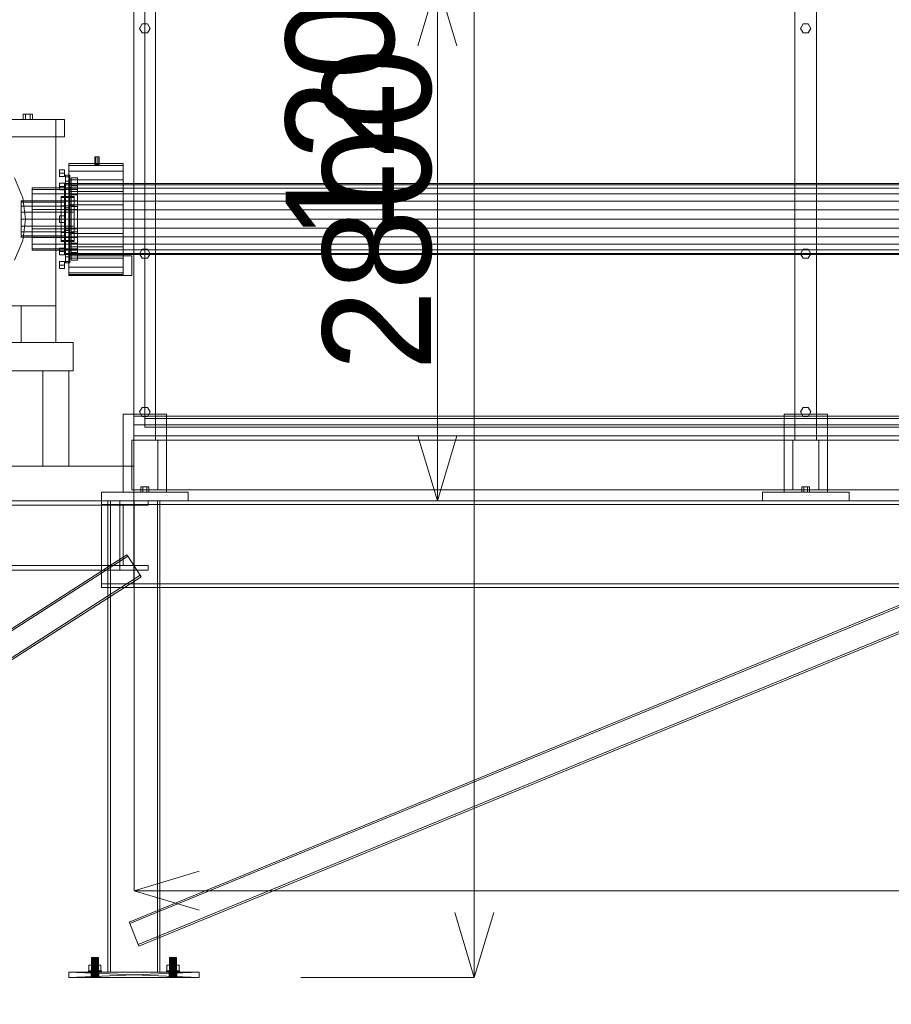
# Model space of a CAD drawing. Header units: millimetres. Extents: x -1970 to 61924, y -58230 to 6847.
# Tile 455 of 656: x 9545 to 11556, y -62 to 2210. Entities that reach past the tile are written whole.
import ezdxf

# ---------------------------------------------------------------- set-up
doc = ezdxf.new("R2010")
doc.units = ezdxf.units.MM
for name, color, linetype, lineweight in [('COTAS_O', 1, 'Continuous', 0), ('COTAS_P', 1, 'Continuous', 0), ('lateral_mezcladora', 7, 'Continuous', 0)]:
    doc.layers.add(name, color=color, linetype=linetype, lineweight=lineweight)
doc.dimstyles.new('R19_100', dxfattribs={"dimtxt": 250, "dimasz": 150, "dimexe": 150, "dimexo": 80, "dimgap": 100, "dimtad": 1, "dimtih": 1, "dimtoh": 1, "dimdsep": 46, "dimcen": 0.09, "dimadec": 0, "dimazin": 0, "dimtfac": 1, "dimtdec": 4, "dimtofl": 0, "dimtmove": 0, "dimatfit": 3, "dimfxl": 1, "dimtolj": 1, "dimtzin": 0, "dimarcsym": 0})

# ---------------------------------------------------------------- blocks, each defined once
blk = doc.blocks.new('DIM_R26_1')
at = {"layer": 'COTAS_P'}
for p, q in [((807.3, 1106.7), (9950.7, 3666.7)), ((9950.7, 3666.7), (9794.1, 3669.6)), ((9950.7, 3666.7), (9818.4, 3582.9)), ((10193.4, 2800), (9950.7, 3666.7)), ((807.3, 1106.7), (939.7, 1190.4)), ((1050, 240), (807.3, 1106.7)), ((807.3, 1106.7), (963.9, 1103.8))]:
    blk.add_line(p, q, dxfattribs=at)
blk.add_text('9495 P', height=250, rotation=15.6414, dxfattribs=at).set_placement((5352.1, 2483))
blk = doc.blocks.new('DIM_R26_3')
at = {"layer": 'COTAS_P'}
for p, q in [((10193.4, 2800), (10593.4, 2800)), ((10593.4, 2800), (10548.4, 2650)), ((10593.4, 0), (10593.4, 2800)), ((10593.4, 2800), (10638.4, 2650)), ((10593.4, 0), (10548.4, 150)), ((10593.4, 0), (10638.4, 150)), ((10193.4, 0), (10593.4, 0))]:
    blk.add_line(p, q, dxfattribs=at)
blk.add_text('2800 P', height=250, rotation=90, dxfattribs=at).set_placement((10493.4, 1400))
blk = doc.blocks.new('DIM_R26_20')
at = {"layer": 'COTAS_O'}
for p, q in [((9808.4, 1100), (9808.4, 200)), ((16008.4, 1100), (16008.4, 200)), ((9808.4, 200), (9958.4, 245)), ((16008.4, 200), (15858.4, 245)), ((9808.4, 200), (16008.4, 200)), ((9808.4, 200), (9958.4, 155)), ((16008.4, 200), (15858.4, 155))]:
    blk.add_line(p, q, dxfattribs=at)
blk.add_text('6200 O', height=250, dxfattribs=at).set_placement((12908.4, 300))
blk = doc.blocks.new('DIM_R26_21')
at = {"layer": 'COTAS_O'}
for p, q in [((9808.4, 2300), (10508.4, 2300)), ((10508.4, 2300), (10463.4, 2150)), ((10508.4, 1100), (10508.4, 2300)), ((10508.4, 2300), (10553.4, 2150)), ((10508.4, 1100), (10463.4, 1250)), ((10508.4, 1100), (10553.4, 1250)), ((9808.4, 1100), (10508.4, 1100))]:
    blk.add_line(p, q, dxfattribs=at)
blk.add_text('1200 O', height=250, rotation=90, dxfattribs=at).set_placement((10408.4, 1700))
blk = doc.blocks.new('DIM_R26_28')
at = {"layer": 'COTAS_P'}
for p, q in [((-850, 0), (-850, -2500)), ((61924.1, 0), (61924.1, -2500)), ((-850, -2500), (-700, -2455)), ((61924.1, -2500), (61774.1, -2455)), ((-850, -2500), (61924.1, -2500)), ((-850, -2500), (-700, -2545)), ((61924.1, -2500), (61774.1, -2545))]:
    blk.add_line(p, q, dxfattribs=at)
blk.add_text('62774.13 P', height=250, dxfattribs=at).set_placement((30537.1, -2400))

msp = doc.modelspace()

# ---------------------------------------------------------------- linework, layer by layer
at = {"layer": 'lateral_mezcladora'}
for p, q in [((9808.381, 2300), (9808.381, 1275)), ((9808.381, 2270), (9808.381, 1275)), ((9808.381, 2270), (9808.381, 1240)), ((9833.381, 1275), (9833.381, 2270)), ((9858.381, 1240), (9858.381, 2270)), ((11333.381, 2270), (11333.381, 1240)), ((11383.381, 1240), (11383.381, 2270)), ((9821.381, 2190), (9827.381, 2200.392)), ((9827.381, 2179.608), (9821.381, 2190)), ((9827.381, 2200.392), (9839.381, 2200.392)), ((9839.381, 2200.392), (9845.381, 2190)), ((9845.381, 2190), (9839.381, 2179.608)), ((11346.381, 2190), (11352.381, 2200.392)), ((11352.381, 2179.608), (11346.381, 2190)), ((11352.381, 2200.392), (11364.381, 2200.392)), ((11364.381, 2200.392), (11370.381, 2190)), ((11370.381, 2190), (11364.381, 2179.608)), ((9839.381, 2179.608), (9827.381, 2179.608)), ((11364.381, 2179.608), (11352.381, 2179.608)), ((9198.381, 1980), (9648.381, 1980)), ((9218.381, 1980), (9628.381, 1980)), ((9557.881, 1992), (9552.381, 1992)), ((9552.381, 1980), (9552.381, 1992)), ((9557.881, 1980), (9552.381, 1980)), ((9568.881, 1992), (9557.881, 1992)), ((9557.881, 1980), (9557.881, 1992)), ((9568.881, 1980), (9557.881, 1980)), ((9574.381, 1992), (9568.881, 1992)), ((9568.881, 1980), (9568.881, 1992)), ((9568.881, 1980), (9574.381, 1980)), ((9574.381, 1992), (9574.381, 1980)), ((9628.381, 1550), (9628.381, 1980)), ((9648.381, 1940), (9648.381, 1980)), ((9198.381, 1940), (9648.381, 1940)), ((9719.846, 1894), (9718.381, 1894)), ((9718.381, 1876), (9718.381, 1894)), ((9723.381, 1894), (9719.846, 1894)), ((9719.846, 1876), (9719.846, 1894)), ((9726.917, 1894), (9723.381, 1894)), ((9723.381, 1876), (9723.381, 1894)), ((9728.381, 1894), (9726.917, 1894)), ((9726.917, 1876), (9726.917, 1894)), ((9728.381, 1894), (9728.381, 1876)), ((9636.381, 1856), (9636.381, 1863.794)), ((9636.381, 1863.794), (9648.381, 1863.794)), ((9648.381, 1856), (9648.381, 1863.794)), ((9658.381, 1873.639), (9658.381, 1878)), ((9658.381, 1878), (9783.381, 1878)), ((9658.381, 1860.851), (9658.381, 1873.639)), ((9658.381, 1873.639), (9783.381, 1873.639)), ((9719.846, 1876), (9718.381, 1876)), ((9723.381, 1876), (9719.846, 1876)), ((9726.917, 1876), (9723.381, 1876)), ((9726.917, 1876), (9728.381, 1876)), ((9783.381, 1873.639), (9783.381, 1878)), ((9783.381, 1860.851), (9783.381, 1873.639)), ((9532.926, 1845), (9551.907, 1799.176)), ((9636.381, 1848.206), (9636.381, 1856)), ((9648.381, 1856), (9636.381, 1856)), ((9636.381, 1848.206), (9648.381, 1848.206)), ((9648.381, 1856), (9648.381, 1848.206)), ((9650.381, 1847.559), (9650.381, 1851)), ((9650.381, 1851), (9660.381, 1851)), ((9650.381, 1837.469), (9650.381, 1847.559)), ((9650.381, 1847.559), (9660.381, 1847.559)), ((9658.381, 1840.51), (9658.381, 1860.851)), ((9658.381, 1860.851), (9783.381, 1860.851)), ((9660.381, 1847.559), (9660.381, 1851)), ((9660.381, 1837.469), (9660.381, 1847.559)), ((9663.381, 1840.35), (9663.381, 1845)), ((9663.381, 1845), (9678.381, 1845)), ((9678.381, 1840.35), (9678.381, 1845)), ((9783.381, 1840.51), (9783.381, 1860.851)), ((9573.381, 1818.476), (9573.381, 1822)), ((9573.381, 1822), (9678.381, 1822)), ((9573.381, 1808.249), (9573.381, 1818.476)), ((9573.381, 1818.476), (9678.381, 1818.476)), ((9636.381, 1824.953), (9636.381, 1832.748)), ((9636.381, 1832.748), (9648.381, 1832.748)), ((9636.381, 1817.159), (9636.381, 1824.953)), ((9648.381, 1824.953), (9636.381, 1824.953)), ((9648.381, 1824.953), (9648.381, 1832.748)), ((9648.381, 1829.206), (9648.381, 1832)), ((9648.381, 1832), (16168.381, 1832)), ((9648.381, 1821.014), (9648.381, 1829.206)), ((9648.381, 1829.206), (16168.381, 1829.206)), ((9648.381, 1824.953), (9648.381, 1817.159)), ((9648.381, 1807.983), (9648.381, 1821.014)), ((9648.381, 1821.014), (16168.381, 1821.014)), ((9650.381, 1821.418), (9650.381, 1837.469)), ((9650.381, 1837.469), (9660.381, 1837.469)), ((9650.381, 1800.5), (9650.381, 1821.418)), ((9650.381, 1821.418), (9660.381, 1821.418)), ((9658.381, 1814), (9658.381, 1840.51)), ((9658.381, 1840.51), (9783.381, 1840.51)), ((9660.381, 1821.418), (9660.381, 1837.469)), ((9660.381, 1800.5), (9660.381, 1821.418)), ((9663.381, 1826.857), (9663.381, 1840.35)), ((9663.381, 1840.35), (9678.381, 1840.35)), ((9663.381, 1805.84), (9663.381, 1826.857)), ((9663.381, 1826.857), (9678.381, 1826.857)), ((9678.381, 1826.857), (9678.381, 1840.35)), ((9678.381, 1805.84), (9678.381, 1826.857)), ((9678.381, 1818.476), (9678.381, 1822)), ((9678.381, 1808.249), (9678.381, 1818.476)), ((9783.381, 1814), (9783.381, 1840.51)), ((9551.907, 1799.176), (9558.381, 1750)), ((9573.381, 1792.321), (9573.381, 1808.249)), ((9573.381, 1808.249), (9678.381, 1808.249)), ((9636.381, 1817.159), (9648.381, 1817.159)), ((9640.381, 1799.455), (9640.381, 1802)), ((9640.381, 1802), (9670.381, 1802)), ((9640.381, 1792.069), (9640.381, 1799.455)), ((9640.381, 1799.455), (9670.381, 1799.455)), ((9648.381, 1791), (9648.381, 1807.983)), ((9648.381, 1807.983), (16168.381, 1807.983)), ((9650.381, 1776.141), (9650.381, 1800.5)), ((9650.381, 1800.5), (9660.381, 1800.5)), ((9658.381, 1783.129), (9658.381, 1814)), ((9658.381, 1814), (9783.381, 1814)), ((9660.381, 1776.141), (9660.381, 1800.5)), ((9663.381, 1779.357), (9663.381, 1805.84)), ((9663.381, 1805.84), (9678.381, 1805.84)), ((9670.381, 1799.455), (9670.381, 1802)), ((9670.381, 1792.069), (9670.381, 1799.455)), ((9678.381, 1792.321), (9678.381, 1808.249)), ((9678.381, 1779.357), (9678.381, 1805.84)), ((9783.381, 1783.129), (9783.381, 1814)), ((9548.381, 1788.803), (9548.381, 1792)), ((9548.381, 1792), (9648.381, 1792)), ((9548.381, 1779.698), (9548.381, 1788.803)), ((9548.381, 1788.803), (9648.381, 1788.803)), ((9548.381, 1766.073), (9548.381, 1779.698)), ((9548.381, 1779.698), (9648.381, 1779.698)), ((9573.381, 1772.249), (9573.381, 1792.321)), ((9573.381, 1792.321), (9678.381, 1792.321)), ((9640.381, 1780.565), (9640.381, 1792.069)), ((9640.381, 1792.069), (9670.381, 1792.069)), ((9640.381, 1766.069), (9640.381, 1780.565)), ((9640.381, 1780.565), (9670.381, 1780.565)), ((9648.381, 1788.803), (9648.381, 1792)), ((9648.381, 1771.223), (9648.381, 1791)), ((9648.381, 1791), (16168.381, 1791)), ((9648.381, 1779.698), (9648.381, 1788.803)), ((9648.381, 1766.073), (9648.381, 1779.698)), ((9650.381, 1750), (9650.381, 1776.141)), ((9650.381, 1776.141), (9660.381, 1776.141)), ((9658.381, 1750), (9658.381, 1783.129)), ((9658.381, 1783.129), (9783.381, 1783.129)), ((9660.381, 1750), (9660.381, 1776.141)), ((9663.381, 1750), (9663.381, 1779.357)), ((9663.381, 1779.357), (9678.381, 1779.357)), ((9670.381, 1780.565), (9670.381, 1792.069)), ((9670.381, 1766.069), (9670.381, 1780.565)), ((9678.381, 1772.249), (9678.381, 1792.321)), ((9678.381, 1750), (9678.381, 1779.357)), ((9783.381, 1750), (9783.381, 1783.129)), ((9548.381, 1750), (9548.381, 1766.073)), ((9548.381, 1766.073), (9648.381, 1766.073)), ((9548.381, 1733.927), (9548.381, 1750)), ((9648.381, 1750), (9548.381, 1750)), ((9558.381, 1750), (9551.907, 1700.824)), ((9573.381, 1750), (9573.381, 1772.249)), ((9573.381, 1772.249), (9678.381, 1772.249)), ((9573.381, 1727.751), (9573.381, 1750)), ((9678.381, 1750), (9573.381, 1750)), ((9636.381, 1750), (9636.381, 1757.794)), ((9636.381, 1757.794), (9648.381, 1757.794)), ((9636.381, 1742.206), (9636.381, 1750)), ((9648.381, 1750), (9636.381, 1750)), ((9640.381, 1750), (9640.381, 1766.069)), ((9640.381, 1766.069), (9670.381, 1766.069)), ((9640.381, 1733.931), (9640.381, 1750)), ((9670.381, 1750), (9640.381, 1750)), ((9648.381, 1750), (9648.381, 1771.223)), ((9648.381, 1771.223), (16168.381, 1771.223)), ((9648.381, 1750), (9648.381, 1766.073)), ((9648.381, 1750), (9648.381, 1757.794)), ((9648.381, 1728.777), (9648.381, 1750)), ((16168.381, 1750), (9648.381, 1750)), ((9648.381, 1750), (9648.381, 1733.927)), ((9648.381, 1750), (9648.381, 1742.206)), ((9650.381, 1723.859), (9650.381, 1750)), ((9660.381, 1750), (9650.381, 1750)), ((9658.381, 1716.871), (9658.381, 1750)), ((9783.381, 1750), (9658.381, 1750)), ((9660.381, 1750), (9660.381, 1723.859)), ((9663.381, 1720.643), (9663.381, 1750)), ((9678.381, 1750), (9663.381, 1750)), ((9670.381, 1750), (9670.381, 1766.069)), ((9670.381, 1750), (9670.381, 1733.931)), ((9678.381, 1750), (9678.381, 1772.249)), ((9678.381, 1750), (9678.381, 1727.751)), ((9678.381, 1750), (9678.381, 1720.643)), ((9783.381, 1750), (9783.381, 1716.871)), ((9548.381, 1733.927), (9548.381, 1720.302)), ((9548.381, 1733.927), (9648.381, 1733.927)), ((9573.381, 1727.751), (9573.381, 1707.679)), ((9573.381, 1727.751), (9678.381, 1727.751)), ((9636.381, 1742.206), (9648.381, 1742.206)), ((9640.381, 1733.931), (9640.381, 1719.435)), ((9640.381, 1733.931), (9670.381, 1733.931)), ((9648.381, 1733.927), (9648.381, 1720.302)), ((9648.381, 1728.777), (9648.381, 1709)), ((9648.381, 1728.777), (16168.381, 1728.777)), ((9670.381, 1733.931), (9670.381, 1719.435)), ((9678.381, 1727.751), (9678.381, 1707.679)), ((9548.381, 1720.302), (9548.381, 1711.197)), ((9548.381, 1720.302), (9648.381, 1720.302)), ((9548.381, 1711.197), (9548.381, 1708)), ((9548.381, 1711.197), (9648.381, 1711.197)), ((9548.381, 1708), (9648.381, 1708)), ((9573.381, 1707.679), (9573.381, 1691.751)), ((9573.381, 1707.679), (9678.381, 1707.679)), ((9640.381, 1719.435), (9640.381, 1707.931)), ((9640.381, 1719.435), (9670.381, 1719.435)), ((9640.381, 1707.931), (9640.381, 1700.545)), ((9640.381, 1707.931), (9670.381, 1707.931)), ((9648.381, 1720.302), (9648.381, 1711.197)), ((9648.381, 1711.197), (9648.381, 1708)), ((9648.381, 1709), (9648.381, 1692.017)), ((9648.381, 1709), (16168.381, 1709)), ((9650.381, 1723.859), (9650.381, 1699.5)), ((9650.381, 1723.859), (9660.381, 1723.859)), ((9658.381, 1716.871), (9658.381, 1686)), ((9658.381, 1716.871), (9783.381, 1716.871)), ((9660.381, 1723.859), (9660.381, 1699.5)), ((9663.381, 1720.643), (9663.381, 1694.16)), ((9663.381, 1720.643), (9678.381, 1720.643)), ((9670.381, 1719.435), (9670.381, 1707.931)), ((9670.381, 1707.931), (9670.381, 1700.545)), ((9678.381, 1720.643), (9678.381, 1694.16)), ((9678.381, 1707.679), (9678.381, 1691.751)), ((9783.381, 1716.871), (9783.381, 1686)), ((9551.907, 1700.824), (9532.926, 1655)), ((9573.381, 1691.751), (9573.381, 1681.524)), ((9573.381, 1691.751), (9678.381, 1691.751)), ((9636.381, 1675.047), (9636.381, 1682.841)), ((9636.381, 1682.841), (9648.381, 1682.841)), ((9640.381, 1700.545), (9640.381, 1698)), ((9640.381, 1700.545), (9670.381, 1700.545)), ((9640.381, 1698), (9670.381, 1698)), ((9648.381, 1692.017), (9648.381, 1678.986)), ((9648.381, 1692.017), (16168.381, 1692.017)), ((9648.381, 1675.047), (9648.381, 1682.841)), ((9650.381, 1699.5), (9650.381, 1678.582)), ((9650.381, 1699.5), (9660.381, 1699.5)), ((9658.381, 1686), (9658.381, 1659.49)), ((9658.381, 1686), (9783.381, 1686)), ((9660.381, 1699.5), (9660.381, 1678.582)), ((9663.381, 1694.16), (9663.381, 1673.143)), ((9663.381, 1694.16), (9678.381, 1694.16)), ((9670.381, 1700.545), (9670.381, 1698)), ((9678.381, 1694.16), (9678.381, 1673.143)), ((9678.381, 1691.751), (9678.381, 1681.524)), ((9783.381, 1686), (9783.381, 1659.49)), ((9573.381, 1681.524), (9573.381, 1678)), ((9573.381, 1681.524), (9678.381, 1681.524)), ((9573.381, 1678), (9678.381, 1678)), ((9636.381, 1667.252), (9636.381, 1675.047)), ((9648.381, 1675.047), (9636.381, 1675.047)), ((9636.381, 1667.252), (9648.381, 1667.252)), ((9648.381, 1678.986), (9648.381, 1670.794)), ((9648.381, 1678.986), (16168.381, 1678.986)), ((9648.381, 1675.047), (9648.381, 1667.252)), ((9648.381, 1670.794), (9648.381, 1668)), ((9648.381, 1670.794), (16168.381, 1670.794)), ((9648.381, 1668), (16168.381, 1668)), ((9650.381, 1678.582), (9650.381, 1662.531)), ((9650.381, 1678.582), (9660.381, 1678.582)), ((9650.381, 1662.531), (9650.381, 1652.441)), ((9650.381, 1662.531), (9660.381, 1662.531)), ((9658.381, 1665), (9803.381, 1665)), ((9658.381, 1665), (9658.381, 1620)), ((9658.381, 1659.49), (9658.381, 1639.149)), ((9658.381, 1659.49), (9783.381, 1659.49)), ((9660.381, 1678.582), (9660.381, 1662.531)), ((9660.381, 1662.531), (9660.381, 1652.441)), ((9663.381, 1673.143), (9663.381, 1659.65)), ((9663.381, 1673.143), (9678.381, 1673.143)), ((9663.381, 1659.65), (9663.381, 1655)), ((9663.381, 1659.65), (9678.381, 1659.65)), ((9678.381, 1681.524), (9678.381, 1678)), ((9678.381, 1673.143), (9678.381, 1659.65)), ((9678.381, 1659.65), (9678.381, 1655)), ((9783.381, 1659.49), (9783.381, 1639.149)), ((9803.381, 1620), (9803.381, 1665)), ((9821.381, 1670), (9827.381, 1680.392)), ((9827.381, 1659.608), (9821.381, 1670)), ((9827.381, 1680.392), (9839.381, 1680.392)), ((9839.381, 1659.608), (9827.381, 1659.608)), ((9839.381, 1680.392), (9845.381, 1670)), ((9845.381, 1670), (9839.381, 1659.608)), ((11346.381, 1670), (11352.381, 1680.392)), ((11352.381, 1659.608), (11346.381, 1670)), ((11352.381, 1680.392), (11364.381, 1680.392)), ((11364.381, 1659.608), (11352.381, 1659.608)), ((11364.381, 1680.392), (11370.381, 1670)), ((11370.381, 1670), (11364.381, 1659.608)), ((9636.381, 1644), (9636.381, 1651.794)), ((9636.381, 1651.794), (9648.381, 1651.794)), ((9636.381, 1636.206), (9636.381, 1644)), ((9648.381, 1644), (9636.381, 1644)), ((9636.381, 1636.206), (9648.381, 1636.206)), ((9648.381, 1644), (9648.381, 1651.794)), ((9648.381, 1644), (9648.381, 1636.206)), ((9650.381, 1652.441), (9650.381, 1649)), ((9650.381, 1652.441), (9660.381, 1652.441)), ((9650.381, 1649), (9660.381, 1649)), ((9658.381, 1639.149), (9658.381, 1626.361)), ((9658.381, 1639.149), (9783.381, 1639.149)), ((9660.381, 1652.441), (9660.381, 1649)), ((9663.381, 1655), (9678.381, 1655)), ((9783.381, 1639.149), (9783.381, 1626.361)), ((9658.381, 1626.361), (9658.381, 1622)), ((9658.381, 1626.361), (9783.381, 1626.361)), ((9658.381, 1622), (9783.381, 1622)), ((9658.381, 1620), (9803.381, 1620)), ((9783.381, 1626.361), (9783.381, 1622)), ((9218.381, 1550), (9628.381, 1550)), ((9548.381, 1550), (9628.381, 1550)), ((9548.381, 1550), (9548.381, 1465)), ((9628.381, 1465), (9628.381, 1550)), ((9158.381, 1465), (9668.381, 1465)), ((9548.381, 1465), (9628.381, 1465)), ((9668.381, 1400), (9668.381, 1465)), ((9158.381, 1400), (9668.381, 1400)), ((9598.381, 1400), (9658.381, 1400)), ((9598.381, 1400), (9598.381, 1180)), ((9658.381, 1180), (9658.381, 1400)), ((9783.381, 1300), (9883.381, 1300)), ((9783.381, 1300), (9783.381, 1120)), ((9821.381, 1305), (9827.381, 1315.392)), ((9827.381, 1294.608), (9821.381, 1305)), ((9827.381, 1315.392), (9839.381, 1315.392)), ((9839.381, 1315.392), (9845.381, 1305)), ((9845.381, 1305), (9839.381, 1294.608)), ((9883.381, 1120), (9883.381, 1300)), ((11308.381, 1300), (11408.381, 1300)), ((11308.381, 1300), (11308.381, 1120)), ((11346.381, 1305), (11352.381, 1315.392)), ((11352.381, 1294.608), (11346.381, 1305)), ((11352.381, 1315.392), (11364.381, 1315.392)), ((11364.381, 1315.392), (11370.381, 1305)), ((11370.381, 1305), (11364.381, 1294.608)), ((11408.381, 1120), (11408.381, 1300)), ((9808.381, 1295), (16008.381, 1295)), ((9808.381, 1295), (9808.381, 1250)), ((9808.381, 1275), (16008.381, 1275)), ((9808.381, 1275), (9833.381, 1275)), ((9839.381, 1294.608), (9827.381, 1294.608)), ((9833.381, 1290), (15408.381, 1290)), ((9833.381, 1290), (9833.381, 1270)), ((11364.381, 1294.608), (11352.381, 1294.608)), ((9808.381, 1250), (16008.381, 1250)), ((9833.381, 1270), (15408.381, 1270)), ((9803.381, 1240), (9863.381, 1240)), ((9803.381, 1240), (9803.381, 1125)), ((9808.381, 1240), (16008.381, 1240)), ((9808.381, 1240), (9808.381, 1125)), ((9808.381, 1240), (9858.381, 1240)), ((9863.381, 1125), (9863.381, 1240)), ((11328.381, 1240), (11388.381, 1240)), ((11328.381, 1240), (11328.381, 1125)), ((11333.381, 1240), (11383.381, 1240)), ((11388.381, 1125), (11388.381, 1240)), ((8358.381, 1180), (9808.381, 1180)), ((9598.381, 1180), (9658.381, 1180)), ((9808.381, 1100), (9808.381, 1180)), ((9733.381, 1120), (9933.381, 1120)), ((9733.381, 1120), (9733.381, 1100)), ((9783.381, 1120), (9883.381, 1120)), ((9803.381, 1125), (9863.381, 1125)), ((9808.381, 1125), (16008.381, 1125)), ((9828.881, 1132), (9824.381, 1132)), ((9824.381, 1120), (9824.381, 1132)), ((9828.881, 1120), (9824.381, 1120)), ((9837.881, 1132), (9828.881, 1132)), ((9828.881, 1120), (9828.881, 1132)), ((9837.881, 1120), (9828.881, 1120)), ((9842.381, 1132), (9837.881, 1132)), ((9837.881, 1120), (9837.881, 1132)), ((9837.881, 1120), (9842.381, 1120)), ((9842.381, 1132), (9842.381, 1120)), ((9933.381, 1100), (9933.381, 1120)), ((11258.381, 1120), (11458.381, 1120)), ((11258.381, 1120), (11258.381, 1100)), ((11308.381, 1120), (11408.381, 1120)), ((11328.381, 1125), (11388.381, 1125)), ((11353.881, 1132), (11349.381, 1132)), ((11349.381, 1120), (11349.381, 1132)), ((11353.881, 1120), (11349.381, 1120)), ((11362.881, 1132), (11353.881, 1132)), ((11353.881, 1120), (11353.881, 1132)), ((11362.881, 1120), (11353.881, 1120)), ((11367.381, 1132), (11362.881, 1132)), ((11362.881, 1120), (11362.881, 1132)), ((11362.881, 1120), (11367.381, 1120)), ((11367.381, 1132), (11367.381, 1120)), ((11458.381, 1100), (11458.381, 1120)), ((8358.381, 1100), (9808.381, 1100)), ((9733.381, 1100), (9933.381, 1100)), ((9733.381, 1100), (16053.381, 1100)), ((9733.381, 1100), (9733.381, 1091.5)), ((9733.381, 1091.5), (16053.381, 1091.5)), ((9733.381, 1091.5), (9733.381, 908.5)), ((9748.381, 1100), (9868.381, 1100)), ((9748.381, 1100), (9748.381, 12)), ((9748.381, 1100), (9754.381, 1100)), ((9754.381, 12), (9754.381, 1100)), ((9775.881, 1100), (9840.881, 1100)), ((9775.881, 1089.5), (9775.881, 1100)), ((9808.381, 1100), (16008.381, 1100)), ((9808.381, 1100), (9808.381, 1091.5)), ((9808.381, 1089.5), (9808.381, 1100)), ((9808.381, 1091.5), (16008.381, 1091.5)), ((9808.381, 1091.5), (9808.381, 908.5)), ((9840.881, 1089.5), (9840.881, 1100)), ((9862.381, 1100), (9868.381, 1100)), ((9862.381, 1100), (9862.381, 12)), ((9868.381, 12), (9868.381, 1100)), ((11258.381, 1100), (11458.381, 1100)), ((8358.381, 1089.5), (9808.381, 1089.5)), ((9775.881, 1089.5), (9840.881, 1089.5)), ((9775.881, 1089.5), (9783.381, 1089.5)), ((9775.881, 950.5), (9775.881, 1089.5)), ((9783.381, 950.5), (9783.381, 1089.5)), ((9808.381, 950.5), (9808.381, 1089.5)), ((9796.97, 127.745), (11863.637, 977.745)), ((8467.183, 125.251), (9792.183, 975.251)), ((8469.343, 121.884), (9794.343, 971.884)), ((9794.343, 971.884), (9792.183, 975.251)), ((9822.42, 928.116), (9794.343, 971.884)), ((9798.492, 124.046), (11865.158, 974.046)), ((8358.381, 950.5), (9808.381, 950.5)), ((8358.381, 940), (9808.381, 940)), ((9775.881, 950.5), (9840.881, 950.5)), ((9775.881, 940), (9775.881, 950.5)), ((9775.881, 950.5), (9783.381, 950.5)), ((9775.881, 940), (9840.881, 940)), ((9808.381, 940), (9808.381, 950.5)), ((9840.881, 940), (9840.881, 950.5)), ((8497.42, 78.116), (9822.42, 928.116)), ((8499.58, 74.749), (9824.58, 924.749)), ((9818.271, 75.954), (11884.938, 925.954)), ((9819.793, 72.255), (11886.459, 922.255)), ((9824.58, 924.749), (9822.42, 928.116)), ((9733.381, 908.5), (16053.381, 908.5)), ((9733.381, 908.5), (9733.381, 900)), ((9733.381, 900), (16053.381, 900)), ((9808.381, 908.5), (16008.381, 908.5)), ((9808.381, 908.5), (9808.381, 900)), ((9808.381, 900), (16008.381, 900)), ((9796.97, 127.745), (9798.492, 124.046)), ((9798.492, 124.046), (9818.271, 75.954)), ((9818.271, 75.954), (9819.793, 72.255)), ((9710.654, 46), (9710.381, 46)), ((9710.381, 0), (9710.381, 46)), ((9711.453, 46), (9710.654, 46)), ((9710.654, 0), (9710.654, 46)), ((9712.725, 46), (9711.453, 46)), ((9711.453, 0), (9711.453, 46)), ((9714.381, 46), (9712.725, 46)), ((9712.725, 0), (9712.725, 46)), ((9716.311, 46), (9714.381, 46)), ((9714.381, 0), (9714.381, 46)), ((9718.381, 46), (9716.311, 46)), ((9716.311, 0), (9716.311, 46)), ((9720.452, 46), (9718.381, 46)), ((9718.381, 0), (9718.381, 46)), ((9722.381, 46), (9720.452, 46)), ((9720.452, 0), (9720.452, 46)), ((9724.038, 46), (9722.381, 46)), ((9722.381, 0), (9722.381, 46)), ((9725.31, 46), (9724.038, 46)), ((9724.038, 0), (9724.038, 46)), ((9726.109, 46), (9725.31, 46)), ((9725.31, 0), (9725.31, 46)), ((9726.381, 46), (9726.109, 46)), ((9726.109, 0), (9726.109, 46)), ((9726.381, 46), (9726.381, 0)), ((9890.654, 46), (9890.381, 46)), ((9890.381, 0), (9890.381, 46)), ((9891.453, 46), (9890.654, 46)), ((9890.654, 0), (9890.654, 46)), ((9892.725, 46), (9891.453, 46)), ((9891.453, 0), (9891.453, 46)), ((9894.381, 46), (9892.725, 46)), ((9892.725, 0), (9892.725, 46)), ((9896.311, 46), (9894.381, 46)), ((9894.381, 0), (9894.381, 46)), ((9898.381, 46), (9896.311, 46)), ((9896.311, 0), (9896.311, 46)), ((9900.452, 46), (9898.381, 46)), ((9898.381, 0), (9898.381, 46)), ((9902.381, 46), (9900.452, 46)), ((9900.452, 0), (9900.452, 46)), ((9904.038, 46), (9902.381, 46)), ((9902.381, 0), (9902.381, 46)), ((9905.31, 46), (9904.038, 46)), ((9904.038, 0), (9904.038, 46)), ((9906.109, 46), (9905.31, 46)), ((9905.31, 0), (9905.31, 46)), ((9906.381, 46), (9906.109, 46)), ((9906.109, 0), (9906.109, 46)), ((9906.381, 46), (9906.381, 0)), ((9704.531, 15), (9704.531, 28)), ((9704.531, 28), (9711.456, 28)), ((9704.531, 28), (9710.381, 28)), ((9714.381, 28), (9710.381, 28)), ((9710.381, 28), (9710.381, 15)), ((9711.456, 15), (9711.456, 28)), ((9711.456, 28), (9725.306, 28)), ((9711.456, 28), (9714.381, 28)), ((9722.381, 28), (9714.381, 28)), ((9714.381, 28), (9714.381, 15)), ((9726.381, 28), (9722.381, 28)), ((9722.381, 28), (9722.381, 15)), ((9725.306, 28), (9722.381, 28)), ((9725.306, 15), (9725.306, 28)), ((9725.306, 28), (9732.231, 28)), ((9726.381, 15), (9726.381, 28)), ((9726.381, 28), (9732.231, 28)), ((9732.231, 28), (9732.231, 15)), ((9884.531, 15), (9884.531, 28)), ((9884.531, 28), (9891.456, 28)), ((9884.531, 28), (9890.381, 28)), ((9894.381, 28), (9890.381, 28)), ((9890.381, 28), (9890.381, 15)), ((9891.456, 15), (9891.456, 28)), ((9891.456, 28), (9905.306, 28)), ((9891.456, 28), (9894.381, 28)), ((9902.381, 28), (9894.381, 28)), ((9894.381, 28), (9894.381, 15)), ((9906.381, 28), (9902.381, 28)), ((9902.381, 28), (9902.381, 15)), ((9905.306, 28), (9902.381, 28)), ((9905.306, 15), (9905.306, 28)), ((9905.306, 28), (9912.231, 28)), ((9906.381, 15), (9906.381, 28)), ((9906.381, 28), (9912.231, 28)), ((9912.231, 28), (9912.231, 15)), ((9709.381, 12), (9658.381, 12)), ((9658.381, 12), (9709.554, 12)), ((9658.381, 12), (9710.067, 12)), ((9658.381, 12), (9710.898, 12)), ((9658.381, 12), (9712.018, 12)), ((9658.381, 12), (9713.381, 12)), ((9658.381, 12), (9714.937, 12)), ((9658.381, 12), (9716.626, 12)), ((9658.381, 12), (9718.381, 12)), ((9658.381, 12), (9720.137, 12)), ((9958.381, 12), (9658.381, 12)), ((9658.381, 12), (9721.826, 12)), ((9658.381, 12), (9723.382, 12)), ((9658.381, 12), (9724.745, 12)), ((9958.381, 0), (9658.381, 12)), ((9658.381, 12), (9658.381, 0)), ((9658.381, 0), (9958.381, 12)), ((9658.381, 0), (9709.381, 0)), ((9709.554, 0), (9658.381, 0)), ((9710.067, 0), (9658.381, 0)), ((9710.898, 0), (9658.381, 0)), ((9712.018, 0), (9658.381, 0)), ((9713.381, 0), (9658.381, 0)), ((9714.937, 0), (9658.381, 0)), ((9716.626, 0), (9658.381, 0)), ((9718.381, 0), (9658.381, 0)), ((9720.137, 0), (9658.381, 0)), ((9658.381, 0), (9958.381, 0)), ((9721.826, 0), (9658.381, 0)), ((9723.382, 0), (9658.381, 0)), ((9724.745, 0), (9658.381, 0)), ((9703.381, 12), (9703.381, 15)), ((9703.381, 15), (9703.893, 15)), ((9703.381, 15), (9709.381, 15)), ((9703.893, 12), (9703.381, 12)), ((9709.381, 12), (9703.381, 12)), ((9703.893, 12), (9703.893, 15)), ((9703.893, 15), (9705.391, 15)), ((9703.893, 15), (9709.688, 15)), ((9705.391, 12), (9703.893, 12)), ((9709.688, 12), (9703.893, 12)), ((9711.456, 15), (9704.531, 15)), ((9710.381, 15), (9704.531, 15)), ((9705.391, 12), (9705.391, 15)), ((9705.391, 15), (9707.775, 15)), ((9705.391, 15), (9710.587, 15)), ((9707.775, 12), (9705.391, 12)), ((9710.587, 12), (9705.391, 12)), ((9707.775, 12), (9707.775, 15)), ((9707.775, 15), (9710.881, 15)), ((9707.775, 15), (9712.018, 15)), ((9710.881, 12), (9707.775, 12)), ((9712.018, 12), (9707.775, 12)), ((9709.688, 15), (9709.381, 15)), ((9709.381, 15), (9709.381, 12)), ((9709.554, 12), (9709.381, 12)), ((9709.381, 0), (9709.554, 12)), ((9709.381, 0), (9709.381, 12)), ((9709.554, 0), (9709.381, 12)), ((9709.381, 12), (9709.688, 12)), ((9709.381, 0), (9709.554, 0)), ((9710.067, 12), (9709.554, 12)), ((9709.554, 0), (9710.067, 12)), ((9709.554, 0), (9709.554, 12)), ((9710.067, 0), (9709.554, 12)), ((9709.554, 0), (9710.067, 0)), ((9710.587, 15), (9709.688, 15)), ((9709.688, 15), (9709.688, 12)), ((9709.688, 12), (9710.587, 12)), ((9710.898, 12), (9710.067, 12)), ((9710.067, 0), (9710.898, 12)), ((9710.067, 0), (9710.067, 12)), ((9710.898, 0), (9710.067, 12)), ((9710.067, 0), (9710.898, 0)), ((9710.381, 15), (9714.381, 15)), ((9710.654, 0), (9710.381, 0)), ((9712.018, 15), (9710.587, 15)), ((9710.587, 15), (9710.587, 12)), ((9710.587, 12), (9712.018, 12)), ((9711.453, 0), (9710.654, 0)), ((9710.881, 12), (9710.881, 15)), ((9710.881, 15), (9714.499, 15)), ((9710.881, 15), (9713.881, 15)), ((9714.499, 12), (9710.881, 12)), ((9713.881, 12), (9710.881, 12)), ((9712.018, 12), (9710.898, 12)), ((9710.898, 12), (9724.745, 12)), ((9710.898, 0), (9712.018, 12)), ((9710.898, 0), (9710.898, 12)), ((9712.018, 0), (9710.898, 12)), ((9710.898, 0), (9712.018, 0)), ((9724.745, 0), (9710.898, 0)), ((9712.725, 0), (9711.453, 0)), ((9725.306, 15), (9711.456, 15)), ((9714.381, 15), (9711.456, 15)), ((9713.881, 15), (9712.018, 15)), ((9712.018, 15), (9712.018, 12)), ((9713.381, 12), (9712.018, 12)), ((9712.018, 12), (9724.745, 12)), ((9712.018, 12), (9898.381, 12)), ((9712.018, 12), (9900.137, 12)), ((9712.018, 12), (9901.826, 12)), ((9712.018, 12), (9903.382, 12)), ((9712.018, 12), (9904.745, 12)), ((9712.018, 0), (9713.381, 12)), ((9712.018, 0), (9712.018, 12)), ((9713.381, 0), (9712.018, 12)), ((9712.018, 12), (9713.881, 12)), ((9712.018, 0), (9713.381, 0)), ((9724.745, 0), (9712.018, 0)), ((9898.381, 0), (9712.018, 0)), ((9900.137, 0), (9712.018, 0)), ((9901.826, 0), (9712.018, 0)), ((9903.382, 0), (9712.018, 0)), ((9904.745, 0), (9712.018, 0)), ((9714.381, 0), (9712.725, 0)), ((9714.937, 12), (9713.381, 12)), ((9713.381, 12), (9904.745, 12)), ((9713.381, 0), (9714.937, 12)), ((9713.381, 0), (9713.381, 12)), ((9714.937, 0), (9713.381, 12)), ((9713.381, 0), (9714.937, 0)), ((9904.745, 0), (9713.381, 0)), ((9716.052, 15), (9713.881, 15)), ((9713.881, 15), (9713.881, 12)), ((9713.881, 12), (9716.052, 12)), ((9714.381, 15), (9722.381, 15)), ((9716.311, 0), (9714.381, 0)), ((9714.499, 12), (9714.499, 15)), ((9714.499, 15), (9718.381, 15)), ((9714.499, 15), (9716.052, 15)), ((9718.381, 12), (9714.499, 12)), ((9716.052, 12), (9714.499, 12)), ((9716.626, 12), (9714.937, 12)), ((9714.937, 12), (9904.745, 12)), ((9714.937, 0), (9716.626, 12)), ((9714.937, 0), (9714.937, 12)), ((9716.626, 0), (9714.937, 12)), ((9714.937, 0), (9716.626, 0)), ((9904.745, 0), (9714.937, 0)), ((9718.381, 15), (9716.052, 15)), ((9716.052, 15), (9716.052, 12)), ((9716.052, 12), (9718.381, 12)), ((9718.381, 0), (9716.311, 0)), ((9718.381, 12), (9716.626, 12)), ((9716.626, 12), (9958.381, 12)), ((9716.626, 12), (9904.745, 12)), ((9716.626, 0), (9718.381, 12)), ((9716.626, 0), (9716.626, 12)), ((9718.381, 0), (9716.626, 12)), ((9716.626, 0), (9718.381, 0)), ((9958.381, 0), (9716.626, 0)), ((9904.745, 0), (9716.626, 0)), ((9718.381, 12), (9718.381, 15)), ((9718.381, 15), (9722.264, 15)), ((9720.711, 15), (9718.381, 15)), ((9718.381, 12), (9720.137, 12)), ((9889.381, 12), (9718.381, 12)), ((9889.554, 12), (9718.381, 12)), ((9890.067, 12), (9718.381, 12)), ((9718.381, 12), (9958.381, 12)), ((9890.898, 12), (9718.381, 12)), ((9892.018, 12), (9718.381, 12)), ((9893.381, 12), (9718.381, 12)), ((9894.937, 12), (9718.381, 12)), ((9896.626, 12), (9718.381, 12)), ((9898.381, 12), (9718.381, 12)), ((9718.381, 12), (9904.745, 12)), ((9718.381, 0), (9720.137, 12)), ((9718.381, 0), (9718.381, 12)), ((9720.137, 0), (9718.381, 12)), ((9722.264, 12), (9718.381, 12)), ((9718.381, 12), (9720.711, 12)), ((9720.137, 0), (9718.381, 0)), ((9718.381, 0), (9889.381, 0)), ((9718.381, 0), (9889.554, 0)), ((9718.381, 0), (9890.067, 0)), ((9958.381, 0), (9718.381, 0)), ((9718.381, 0), (9890.898, 0)), ((9718.381, 0), (9892.018, 0)), ((9718.381, 0), (9893.381, 0)), ((9718.381, 0), (9894.937, 0)), ((9718.381, 0), (9896.626, 0)), ((9718.381, 0), (9898.381, 0)), ((9904.745, 0), (9718.381, 0)), ((9720.452, 0), (9718.381, 0)), ((9720.137, 12), (9721.826, 12)), ((9889.381, 12), (9720.137, 12)), ((9889.554, 12), (9720.137, 12)), ((9720.137, 0), (9721.826, 12)), ((9720.137, 0), (9720.137, 12)), ((9721.826, 0), (9720.137, 12)), ((9721.826, 0), (9720.137, 0)), ((9720.137, 0), (9889.381, 0)), ((9720.137, 0), (9889.554, 0)), ((9722.381, 0), (9720.452, 0)), ((9722.881, 15), (9720.711, 15)), ((9720.711, 15), (9720.711, 12)), ((9722.264, 15), (9720.711, 15)), ((9720.711, 12), (9722.881, 12)), ((9720.711, 12), (9722.264, 12)), ((9721.826, 12), (9723.382, 12)), ((9889.381, 12), (9721.826, 12)), ((9889.554, 12), (9721.826, 12)), ((9721.826, 0), (9723.382, 12)), ((9721.826, 0), (9721.826, 12)), ((9723.382, 0), (9721.826, 12)), ((9723.382, 0), (9721.826, 0)), ((9721.826, 0), (9889.381, 0)), ((9721.826, 0), (9889.554, 0)), ((9722.264, 12), (9722.264, 15)), ((9722.264, 15), (9725.881, 15)), ((9725.881, 12), (9722.264, 12)), ((9722.381, 15), (9726.381, 15)), ((9722.381, 15), (9725.306, 15)), ((9724.038, 0), (9722.381, 0)), ((9724.745, 15), (9722.881, 15)), ((9722.881, 15), (9722.881, 12)), ((9725.881, 15), (9722.881, 15)), ((9722.881, 12), (9724.745, 12)), ((9722.881, 12), (9725.881, 12)), ((9723.382, 12), (9724.745, 12)), ((9889.381, 12), (9723.382, 12)), ((9889.554, 12), (9723.382, 12)), ((9958.381, 12), (9723.382, 12)), ((9723.382, 12), (9898.381, 12)), ((9723.382, 0), (9724.745, 12)), ((9723.382, 0), (9723.382, 12)), ((9724.745, 0), (9723.382, 12)), ((9724.745, 0), (9723.382, 0)), ((9723.382, 0), (9889.381, 0)), ((9723.382, 0), (9889.554, 0)), ((9723.382, 0), (9958.381, 0)), ((9898.381, 0), (9723.382, 0)), ((9725.31, 0), (9724.038, 0)), ((9726.176, 15), (9724.745, 15)), ((9724.745, 15), (9724.745, 12)), ((9728.988, 15), (9724.745, 15)), ((9724.745, 12), (9725.865, 12)), ((9889.381, 12), (9724.745, 12)), ((9889.554, 12), (9724.745, 12)), ((9724.745, 12), (9898.381, 12)), ((9724.745, 0), (9725.865, 12)), ((9724.745, 0), (9724.745, 12)), ((9725.865, 0), (9724.745, 12)), ((9724.745, 12), (9726.176, 12)), ((9724.745, 12), (9728.988, 12)), ((9725.865, 0), (9724.745, 0)), ((9724.745, 0), (9889.381, 0)), ((9724.745, 0), (9889.554, 0)), ((9898.381, 0), (9724.745, 0)), ((9732.231, 15), (9725.306, 15)), ((9726.109, 0), (9725.31, 0)), ((9725.865, 12), (9726.696, 12)), ((9889.381, 12), (9725.865, 12)), ((9889.554, 12), (9725.865, 12)), ((9725.865, 12), (9898.381, 12)), ((9725.865, 0), (9726.696, 12)), ((9725.865, 0), (9725.865, 12)), ((9726.696, 0), (9725.865, 12)), ((9726.696, 0), (9725.865, 0)), ((9725.865, 0), (9889.381, 0)), ((9725.865, 0), (9889.554, 0)), ((9898.381, 0), (9725.865, 0)), ((9725.881, 12), (9725.881, 15)), ((9725.881, 15), (9728.988, 15)), ((9728.988, 12), (9725.881, 12)), ((9726.109, 0), (9726.381, 0)), ((9727.075, 15), (9726.176, 15)), ((9726.176, 15), (9726.176, 12)), ((9731.372, 15), (9726.176, 15)), ((9726.176, 12), (9727.075, 12)), ((9726.176, 12), (9731.372, 12)), ((9732.231, 15), (9726.381, 15)), ((9726.696, 12), (9727.209, 12)), ((9889.381, 12), (9726.696, 12)), ((9889.554, 12), (9726.696, 12)), ((9726.696, 12), (9898.381, 12)), ((9726.696, 0), (9727.209, 12)), ((9726.696, 0), (9726.696, 12)), ((9727.209, 0), (9726.696, 12)), ((9727.209, 0), (9726.696, 0)), ((9726.696, 0), (9889.381, 0)), ((9726.696, 0), (9889.554, 0)), ((9898.381, 0), (9726.696, 0)), ((9727.381, 15), (9727.075, 15)), ((9727.075, 15), (9727.075, 12)), ((9732.87, 15), (9727.075, 15)), ((9727.075, 12), (9727.381, 12)), ((9727.075, 12), (9732.87, 12)), ((9727.209, 12), (9727.381, 12)), ((9889.381, 12), (9727.209, 12)), ((9889.554, 12), (9727.209, 12)), ((9727.209, 12), (9898.381, 12)), ((9727.209, 0), (9727.381, 12)), ((9727.209, 0), (9727.209, 12)), ((9727.381, 0), (9727.209, 12)), ((9727.381, 0), (9727.209, 0)), ((9727.209, 0), (9889.381, 0)), ((9727.209, 0), (9889.554, 0)), ((9898.381, 0), (9727.209, 0)), ((9727.381, 12), (9727.381, 15)), ((9727.381, 15), (9733.381, 15)), ((9727.381, 12), (9889.381, 12)), ((9889.554, 12), (9727.381, 12)), ((9727.381, 12), (9890.067, 12)), ((9727.381, 12), (9890.898, 12)), ((9727.381, 12), (9892.018, 12)), ((9727.381, 12), (9893.381, 12)), ((9727.381, 12), (9894.937, 12)), ((9727.381, 12), (9896.626, 12)), ((9727.381, 12), (9898.381, 12)), ((9727.381, 12), (9727.381, 0)), ((9733.381, 12), (9727.381, 12)), ((9889.381, 0), (9727.381, 0)), ((9727.381, 0), (9889.554, 0)), ((9890.067, 0), (9727.381, 0)), ((9890.898, 0), (9727.381, 0)), ((9892.018, 0), (9727.381, 0)), ((9893.381, 0), (9727.381, 0)), ((9894.937, 0), (9727.381, 0)), ((9896.626, 0), (9727.381, 0)), ((9898.381, 0), (9727.381, 0)), ((9728.988, 12), (9728.988, 15)), ((9728.988, 15), (9731.372, 15)), ((9731.372, 12), (9728.988, 12)), ((9731.372, 12), (9731.372, 15)), ((9731.372, 15), (9732.87, 15)), ((9732.87, 12), (9731.372, 12)), ((9732.87, 12), (9732.87, 15)), ((9732.87, 15), (9733.381, 15)), ((9733.381, 12), (9732.87, 12)), ((9733.381, 15), (9733.381, 12)), ((9748.381, 12), (9868.381, 12)), ((9748.381, 12), (9754.381, 12)), ((9862.381, 12), (9868.381, 12)), ((9883.381, 12), (9883.381, 15)), ((9883.381, 15), (9883.893, 15)), ((9883.381, 15), (9889.381, 15)), ((9883.893, 12), (9883.381, 12)), ((9889.381, 12), (9883.381, 12)), ((9883.893, 12), (9883.893, 15)), ((9883.893, 15), (9885.391, 15)), ((9883.893, 15), (9889.688, 15)), ((9885.391, 12), (9883.893, 12)), ((9889.688, 12), (9883.893, 12)), ((9891.456, 15), (9884.531, 15)), ((9890.381, 15), (9884.531, 15)), ((9885.391, 12), (9885.391, 15)), ((9885.391, 15), (9887.775, 15)), ((9885.391, 15), (9890.587, 15)), ((9887.775, 12), (9885.391, 12)), ((9890.587, 12), (9885.391, 12)), ((9887.775, 12), (9887.775, 15)), ((9887.775, 15), (9890.881, 15)), ((9887.775, 15), (9892.018, 15)), ((9890.881, 12), (9887.775, 12)), ((9892.018, 12), (9887.775, 12)), ((9889.688, 15), (9889.381, 15)), ((9889.381, 15), (9889.381, 12)), ((9889.381, 12), (9889.554, 12)), ((9889.381, 0), (9889.554, 12)), ((9889.381, 0), (9889.381, 12)), ((9889.554, 0), (9889.381, 12)), ((9889.381, 12), (9889.688, 12)), ((9889.554, 0), (9889.381, 0)), ((9890.067, 12), (9889.554, 12)), ((9889.554, 0), (9890.067, 12)), ((9889.554, 0), (9889.554, 12)), ((9890.067, 0), (9889.554, 12)), ((9889.554, 0), (9890.067, 0)), ((9890.587, 15), (9889.688, 15)), ((9889.688, 15), (9889.688, 12)), ((9889.688, 12), (9890.587, 12)), ((9890.898, 12), (9890.067, 12)), ((9890.067, 0), (9890.898, 12)), ((9890.067, 0), (9890.067, 12)), ((9890.898, 0), (9890.067, 12)), ((9890.067, 0), (9890.898, 0)), ((9890.381, 15), (9894.381, 15)), ((9890.654, 0), (9890.381, 0)), ((9892.018, 15), (9890.587, 15)), ((9890.587, 15), (9890.587, 12)), ((9890.587, 12), (9892.018, 12)), ((9891.453, 0), (9890.654, 0)), ((9890.881, 12), (9890.881, 15)), ((9890.881, 15), (9894.499, 15)), ((9890.881, 15), (9893.881, 15)), ((9894.499, 12), (9890.881, 12)), ((9893.881, 12), (9890.881, 12)), ((9892.018, 12), (9890.898, 12)), ((9890.898, 0), (9892.018, 12)), ((9890.898, 0), (9890.898, 12)), ((9892.018, 0), (9890.898, 12)), ((9890.898, 0), (9892.018, 0)), ((9892.725, 0), (9891.453, 0)), ((9905.306, 15), (9891.456, 15)), ((9894.381, 15), (9891.456, 15)), ((9893.881, 15), (9892.018, 15)), ((9892.018, 15), (9892.018, 12)), ((9893.381, 12), (9892.018, 12)), ((9892.018, 0), (9893.381, 12)), ((9892.018, 0), (9892.018, 12)), ((9893.381, 0), (9892.018, 12)), ((9892.018, 12), (9893.881, 12)), ((9892.018, 0), (9893.381, 0)), ((9894.381, 0), (9892.725, 0)), ((9894.937, 12), (9893.381, 12)), ((9893.381, 12), (9958.381, 12)), ((9893.381, 0), (9894.937, 12)), ((9893.381, 0), (9893.381, 12)), ((9894.937, 0), (9893.381, 12)), ((9893.381, 0), (9894.937, 0)), ((9958.381, 0), (9893.381, 0)), ((9896.052, 15), (9893.881, 15)), ((9893.881, 15), (9893.881, 12)), ((9893.881, 12), (9896.052, 12)), ((9894.381, 15), (9902.381, 15)), ((9896.311, 0), (9894.381, 0)), ((9894.499, 12), (9894.499, 15)), ((9894.499, 15), (9898.381, 15)), ((9894.499, 15), (9896.052, 15)), ((9898.381, 12), (9894.499, 12)), ((9896.052, 12), (9894.499, 12)), ((9896.626, 12), (9894.937, 12)), ((9894.937, 12), (9958.381, 12)), ((9894.937, 0), (9896.626, 12)), ((9894.937, 0), (9894.937, 12)), ((9896.626, 0), (9894.937, 12)), ((9894.937, 0), (9896.626, 0)), ((9958.381, 0), (9894.937, 0)), ((9898.381, 15), (9896.052, 15)), ((9896.052, 15), (9896.052, 12)), ((9896.052, 12), (9898.381, 12)), ((9898.381, 0), (9896.311, 0)), ((9898.381, 12), (9896.626, 12)), ((9896.626, 12), (9958.381, 12)), ((9896.626, 0), (9898.381, 12)), ((9896.626, 0), (9896.626, 12)), ((9898.381, 0), (9896.626, 12)), ((9896.626, 0), (9898.381, 0)), ((9958.381, 0), (9896.626, 0)), ((9898.381, 12), (9898.381, 15)), ((9898.381, 15), (9902.264, 15)), ((9900.711, 15), (9898.381, 15)), ((9958.381, 12), (9898.381, 12)), ((9900.137, 12), (9898.381, 12)), ((9898.381, 12), (9904.745, 12)), ((9898.381, 12), (9905.865, 12)), ((9898.381, 12), (9906.696, 12)), ((9898.381, 12), (9907.209, 12)), ((9898.381, 12), (9907.381, 12)), ((9898.381, 0), (9900.137, 12)), ((9898.381, 0), (9898.381, 12)), ((9900.137, 0), (9898.381, 12)), ((9902.264, 12), (9898.381, 12)), ((9898.381, 12), (9900.711, 12)), ((9898.381, 0), (9958.381, 0)), ((9898.381, 0), (9900.137, 0)), ((9904.745, 0), (9898.381, 0)), ((9905.865, 0), (9898.381, 0)), ((9906.696, 0), (9898.381, 0)), ((9907.209, 0), (9898.381, 0)), ((9907.381, 0), (9898.381, 0)), ((9900.452, 0), (9898.381, 0)), ((9958.381, 12), (9900.137, 12)), ((9901.826, 12), (9900.137, 12)), ((9900.137, 12), (9907.381, 12)), ((9900.137, 0), (9901.826, 12)), ((9900.137, 0), (9900.137, 12)), ((9901.826, 0), (9900.137, 12)), ((9900.137, 0), (9958.381, 0)), ((9900.137, 0), (9901.826, 0)), ((9907.381, 0), (9900.137, 0)), ((9902.381, 0), (9900.452, 0)), ((9902.881, 15), (9900.711, 15)), ((9900.711, 15), (9900.711, 12)), ((9902.264, 15), (9900.711, 15)), ((9900.711, 12), (9902.881, 12)), ((9900.711, 12), (9902.264, 12)), ((9958.381, 12), (9901.826, 12)), ((9903.382, 12), (9901.826, 12)), ((9907.381, 12), (9901.826, 12)), ((9901.826, 0), (9903.382, 12)), ((9901.826, 0), (9901.826, 12)), ((9903.382, 0), (9901.826, 12)), ((9901.826, 0), (9958.381, 0)), ((9901.826, 0), (9903.382, 0)), ((9901.826, 0), (9907.381, 0)), ((9902.264, 12), (9902.264, 15)), ((9902.264, 15), (9905.881, 15)), ((9905.881, 12), (9902.264, 12)), ((9902.381, 15), (9906.381, 15)), ((9902.381, 15), (9905.306, 15)), ((9904.038, 0), (9902.381, 0)), ((9904.745, 15), (9902.881, 15)), ((9902.881, 15), (9902.881, 12)), ((9905.881, 15), (9902.881, 15)), ((9902.881, 12), (9904.745, 12)), ((9902.881, 12), (9905.881, 12)), ((9958.381, 12), (9903.382, 12)), ((9904.745, 12), (9903.382, 12)), ((9907.381, 12), (9903.382, 12)), ((9903.382, 0), (9904.745, 12)), ((9903.382, 0), (9903.382, 12)), ((9904.745, 0), (9903.382, 12)), ((9903.382, 0), (9958.381, 0)), ((9903.382, 0), (9904.745, 0)), ((9903.382, 0), (9907.381, 0)), ((9905.31, 0), (9904.038, 0)), ((9906.176, 15), (9904.745, 15)), ((9904.745, 15), (9904.745, 12)), ((9908.988, 15), (9904.745, 15)), ((9958.381, 12), (9904.745, 12)), ((9905.865, 12), (9904.745, 12)), ((9907.381, 12), (9904.745, 12)), ((9904.745, 0), (9905.865, 12)), ((9904.745, 0), (9904.745, 12)), ((9905.865, 0), (9904.745, 12)), ((9904.745, 12), (9906.176, 12)), ((9904.745, 12), (9908.988, 12)), ((9904.745, 0), (9958.381, 0)), ((9904.745, 0), (9905.865, 0)), ((9904.745, 0), (9907.381, 0)), ((9912.231, 15), (9905.306, 15)), ((9906.109, 0), (9905.31, 0)), ((9958.381, 12), (9905.865, 12)), ((9906.696, 12), (9905.865, 12)), ((9907.381, 12), (9905.865, 12)), ((9905.865, 0), (9906.696, 12)), ((9905.865, 0), (9905.865, 12)), ((9906.696, 0), (9905.865, 12)), ((9905.865, 0), (9958.381, 0)), ((9905.865, 0), (9906.696, 0)), ((9905.865, 0), (9907.381, 0)), ((9905.881, 12), (9905.881, 15)), ((9905.881, 15), (9908.988, 15)), ((9908.988, 12), (9905.881, 12)), ((9906.109, 0), (9906.381, 0)), ((9907.075, 15), (9906.176, 15)), ((9906.176, 15), (9906.176, 12)), ((9911.372, 15), (9906.176, 15)), ((9906.176, 12), (9907.075, 12)), ((9906.176, 12), (9911.372, 12)), ((9912.231, 15), (9906.381, 15)), ((9958.381, 12), (9906.696, 12)), ((9907.209, 12), (9906.696, 12)), ((9906.696, 0), (9907.209, 12)), ((9906.696, 0), (9906.696, 12)), ((9907.209, 0), (9906.696, 12)), ((9906.696, 0), (9958.381, 0)), ((9906.696, 0), (9907.209, 0)), ((9907.381, 15), (9907.075, 15)), ((9907.075, 15), (9907.075, 12)), ((9912.87, 15), (9907.075, 15)), ((9907.075, 12), (9907.381, 12)), ((9907.075, 12), (9912.87, 12)), ((9958.381, 12), (9907.209, 12)), ((9907.381, 12), (9907.209, 12)), ((9907.209, 0), (9907.381, 12)), ((9907.209, 0), (9907.209, 12)), ((9907.381, 0), (9907.209, 12)), ((9907.209, 0), (9958.381, 0)), ((9907.209, 0), (9907.381, 0)), ((9907.381, 12), (9907.381, 15)), ((9907.381, 15), (9913.381, 15)), ((9958.381, 12), (9907.381, 12)), ((9907.381, 12), (9907.381, 0)), ((9913.381, 12), (9907.381, 12)), ((9907.381, 0), (9958.381, 0)), ((9908.988, 12), (9908.988, 15)), ((9908.988, 15), (9911.372, 15)), ((9911.372, 12), (9908.988, 12)), ((9911.372, 12), (9911.372, 15)), ((9911.372, 15), (9912.87, 15)), ((9912.87, 12), (9911.372, 12)), ((9912.87, 12), (9912.87, 15)), ((9912.87, 15), (9913.381, 15)), ((9913.381, 12), (9912.87, 12)), ((9913.381, 15), (9913.381, 12)), ((9958.381, 0), (9958.381, 12))]:
    msp.add_line(p, q, dxfattribs=at)

# ---------------------------------------------------------------- dimensions: what is measured, and where the dimension line sits
at = {"layer": 'COTAS_O'}
for p2, distance, picture, middle in [((9808.381, 2300), -700, 'DIM_R26_21', (10508.381, 1700)), ((16008.381, 1100), -900, 'DIM_R26_20', (12908.381, 200))]:
    dim = msp.add_aligned_dim(p1=(9808.381, 1100), p2=p2, distance=distance, text='<> O', dimstyle='R19_100', dxfattribs=at)
    dim.commit()
    dim.dimension.update_dxf_attribs({"geometry": picture, "text_midpoint": middle})
at = {"layer": 'COTAS_P'}
for p1, p2, distance, picture, middle in [((1050, 240), (10193.381, 2800), 900, 'DIM_R26_1', (5379.037, 2386.671)), ((10193.381, 0), (10193.381, 2800), -400, 'DIM_R26_3', (10593.381, 1400)), ((-850, 0), (61924.134, 0), -2500, 'DIM_R26_28', (30537.067, -2500))]:
    dim = msp.add_aligned_dim(p1=p1, p2=p2, distance=distance, text='<> P', dimstyle='R19_100', dxfattribs=at)
    dim.commit()
    dim.dimension.update_dxf_attribs({"geometry": picture, "text_midpoint": middle})

doc.saveas('drawing.dxf')
